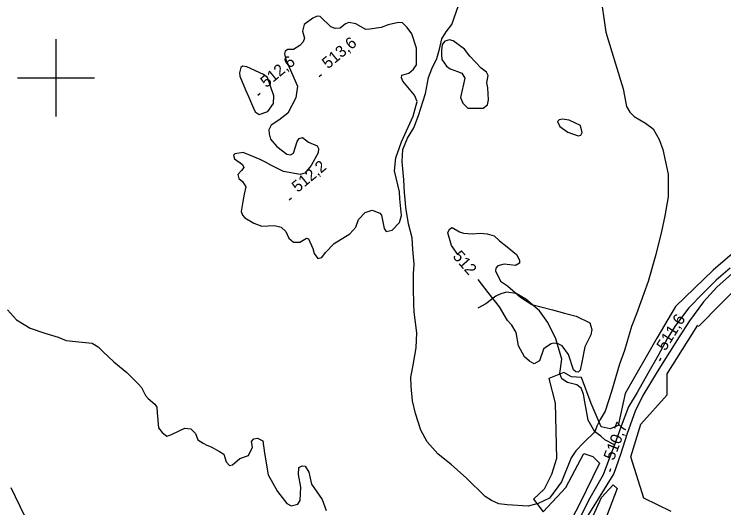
# Model space of a CAD drawing. Extents: x 347059 to 352153, y 6073752 to 6078601.
# Drawn here: x 348583.7 to 348860, y 6076632.7 to 6076824.7 of the extents above; entities that cross this region are included whole.
import ezdxf

# ---------------------------------------------------------------- set-up
doc = ezdxf.new("R2010")
doc.units = 0
for name, color, linetype in [('Level 1', 7, 'Continuous'), ('Level 19', 7, 'Continuous'), ('Level 2', 7, 'Continuous'), ('Level 22', 7, 'Continuous'), ('Level 3', 7, 'Continuous'), ('Level 44', 7, 'Continuous'), ('Level 61', 7, 'Continuous')]:
    doc.layers.add(name, color=color, linetype=linetype)

msp = doc.modelspace()

# ---------------------------------------------------------------- linework, layer by layer
at = {"layer": 'Level 1'}
for points in [[(348581.08, 6076709.74), (348584.53, 6076705.81), (348589.9, 6076702.61), (348595.58, 6076700.64), (348600.81, 6076699.12), (348603.87, 6076697.8), (348610.15, 6076697.16), (348614.01, 6076696.74), (348616.37, 6076695.35), (348618.36, 6076693.43), (348622.45, 6076689.53), (348627.58, 6076685.37), (348632.03, 6076680.79), (348633.26, 6076679.5), (348634.83, 6076676.48), (348635.9, 6076675.2), (348638.39, 6076673.03), (348639.23, 6076671.94), (348639.33, 6076669.69), (348639.85, 6076663.83), (348641.24, 6076662), (348643.11, 6076660.57), (348644.73, 6076661.12), (348648.12, 6076662.78), (348650.06, 6076663.66), (348652.44, 6076663.41), (348654.23, 6076661.63), (348655.2, 6076659.14), (348657.24, 6076657.86), (348658.64, 6076657.17), (348660.41, 6076656.49), (348663.62, 6076654.62), (348665.25, 6076653.66), (348666.17, 6076650.61), (348667.51, 6076649.19), (348668.75, 6076649.49), (348671.59, 6076651.96), (348674.89, 6076653.1), (348676.45, 6076656.35), (348676.12, 6076658.55), (348676.95, 6076659.62), (348678.4, 6076659.86), (348680.51, 6076658.77), (348681.15, 6076653.97), (348682.52, 6076645.51), (348686.22, 6076639.02), (348689.9, 6076634.46), (348691.48, 6076633.47), (348694.07, 6076634.14), (348695.01, 6076635.53), (348695.36, 6076640.77), (348694.36, 6076645.64), (348694.57, 6076648.37), (348695.82, 6076649.11), (348696.95, 6076648.93), (348698.42, 6076646.63), (348699.43, 6076641.92)], [(348699.43, 6076641.92), (348703.64, 6076635.99), (348705.17, 6076631.64)]]:
    msp.add_lwpolyline(points, dxfattribs=at)
at = {"layer": 'Level 19'}
for points in [[(348862.55, 6076726), (348857.07, 6076721.27), (348851.92, 6076716.29), (348846.35, 6076710.58), (348841.19, 6076703.64), (348838.09, 6076698.73), (348834.42, 6076691.99), (348830.49, 6076685.03), (348826.27, 6076677.61), (348822.95, 6076672.06), (348820.03, 6076664.52), (348817.39, 6076657.3), (348816.29, 6076654.28), (348813.01, 6076645.54), (348807.86, 6076636.44), (348802.51, 6076626.05)], [(348863.46, 6076724.03), (348857.25, 6076718.54), (348852.09, 6076712.88), (348846.61, 6076705.52), (348842.65, 6076699.22), (348838.93, 6076693.26), (348834, 6076685.61), (348828.51, 6076676.38), (348825.51, 6076670.28), (348822.37, 6076661.66), (348819.75, 6076653.47), (348817.2, 6076646.02), (348813.47, 6076639.98), (348807.07, 6076629.69)]]:
    msp.add_lwpolyline(points, dxfattribs=at)
at = {"layer": 'Level 2'}
for points in [[(348729.29, 6076820.59), (348726.62, 6076819.56), (348722.11, 6076818.94), (348720.63, 6076818.83), (348716.73, 6076820.98), (348714.01, 6076821.55), (348712.7, 6076821.05), (348710.66, 6076819.36), (348708.69, 6076819.21), (348706.95, 6076819.85), (348702.89, 6076823.9), (348701.6, 6076824.02), (348699.98, 6076823.26), (348696.56, 6076820.7), (348695.96, 6076818.1), (348696.74, 6076815.45), (348696.16, 6076813.99), (348694.85, 6076812.59), (348692.42, 6076811.01), (348690.17, 6076811.01), (348689.14, 6076810.36), (348688.88, 6076809.32), (348689.46, 6076807.1), (348691.71, 6076802.07), (348694.05, 6076796.75), (348693.31, 6076792.15), (348690.17, 6076786.3), (348686.7, 6076783.54), (348683.7, 6076781.56), (348682.84, 6076779.72), (348682.91, 6076778.2), (348683.42, 6076776.15), (348685.95, 6076773.3), (348689.81, 6076770.3), (348691.26, 6076770.09), (348692.42, 6076770.68), (348693.84, 6076775.17), (348694.65, 6076776.45), (348695.94, 6076776.78), (348698.23, 6076774.94), (348701.62, 6076773.58), (348702.14, 6076772.51), (348702.11, 6076770.83), (348699.38, 6076765.84), (348696.83, 6076762.88), (348695.03, 6076762.43), (348688.55, 6076763.54), (348683.59, 6076766.07), (348681.56, 6076767.23), (348679.42, 6076768.22)], [(348679.42, 6076768.22), (348672.88, 6076771.01), (348669.62, 6076770.37), (348669.13, 6076769.88), (348669.5, 6076768.54), (348672.6, 6076766.25), (348673.08, 6076765.15), (348672.23, 6076763.92), (348670.75, 6076762.45), (348671.1, 6076760.87), (348672.58, 6076759.63), (348673.83, 6076757.6), (348673.29, 6076754.74), (348672.67, 6076751.89), (348672.03, 6076747.99), (348672.52, 6076746.51), (348673.49, 6076745.53), (348676.94, 6076743.46), (348680.14, 6076742.23), (348684.99, 6076742.53), (348687.63, 6076741.89), (348689.45, 6076740.25), (348690.68, 6076737.61), (348692.46, 6076736.02), (348694.91, 6076736.05), (348697.54, 6076737.57), (348698.34, 6076737.41), (348699.92, 6076733.55), (348700.48, 6076731.62), (348701.95, 6076729.78), (348703.46, 6076730.16), (348704.9, 6076732.11), (348708.28, 6076735.61), (348714.37, 6076739.36), (348716.68, 6076741.89), (348717.69, 6076744.91), (348720.3, 6076747.62), (348723.12, 6076748.55), (348726.04, 6076747.39), (348726.7, 6076746.59), (348727.71, 6076741.43), (348728.58, 6076740.21), (348730.87, 6076740.7), (348733.71, 6076743.68), (348734.45, 6076746.39), (348733.89, 6076752.9), (348733.76, 6076755.65), (348731.76, 6076763.8), (348732.25, 6076768.87), (348734.52, 6076775.04), (348739.02, 6076785.11), (348740.55, 6076790.74), (348739.55, 6076793.28), (348735.05, 6076798.67), (348734.55, 6076799.99), (348734.65, 6076801.04), (348737.41, 6076801.78), (348739.23, 6076803.37), (348740.28, 6076805.08), (348740.33, 6076811.58), (348738.54, 6076817.14), (348736.72, 6076819.59), (348734.87, 6076821.35), (348733.34, 6076821.57), (348729.29, 6076820.59)], [(348750.06, 6076809.03), (348750.17, 6076807.1), (348751.98, 6076804.48), (348753.4, 6076803.5), (348756.29, 6076802.46), (348757.99, 6076801.77), (348759.16, 6076799.83), (348757.47, 6076792.33), (348758.41, 6076790.12), (348760.32, 6076788.19), (348766.29, 6076788.23), (348767.96, 6076789.55), (348768.37, 6076791.4), (348768.06, 6076796.09), (348767.7, 6076798.04), (348768.21, 6076800.94), (348767.63, 6076802.26), (348765.56, 6076803.75), (348761.12, 6076808.45), (348759.03, 6076811.13), (348754.63, 6076814.43), (348753.15, 6076814.77), (348751.42, 6076814.23), (348750.28, 6076812.9), (348750.09, 6076810.71), (348750.06, 6076809.03)], [(348671.48, 6076800.63), (348673.78, 6076795.27), (348674.94, 6076792.71), (348676.91, 6076788.19), (348677.55, 6076786.71), (348679.1, 6076785.67), (348682.4, 6076786.93), (348684.59, 6076789.96), (348684.78, 6076792.97), (348682.38, 6076800.06), (348680.78, 6076801.35), (348674.22, 6076804.27), (348672.53, 6076804.58), (348671.91, 6076804.07), (348671.43, 6076801.94), (348671.48, 6076800.63)], [(348796.21, 6076781.03), (348799.24, 6076778.92), (348803.31, 6076777.37), (348804.4, 6076777.68), (348804.83, 6076778.78), (348804.25, 6076781.45), (348799.74, 6076783.53), (348797.16, 6076783.93), (348795.96, 6076783.67), (348795.29, 6076783.03), (348796.21, 6076781.03)], [(348756.43, 6076731.25), (348753.91, 6076734.79), (348752.52, 6076739.69), (348753.13, 6076741.11), (348754.17, 6076741.75), (348757.05, 6076740.1), (348758.59, 6076739.52), (348762, 6076739.37), (348765.25, 6076739.62), (348767.87, 6076739.26), (348770.63, 6076738.56), (348772.65, 6076736.58), (348775.63, 6076734.27), (348779.24, 6076731.29), (348780.47, 6076729.02), (348780.4, 6076727.84), (348778.89, 6076726.95), (348774.49, 6076727.47), (348772.02, 6076726.83), (348771.21, 6076726.01), (348771.12, 6076724.95), (348773.08, 6076720.9), (348775.77, 6076719.02), (348780.89, 6076714.68), (348785.21, 6076711.85), (348793.3, 6076709.69), (348797.96, 6076708.42), (348802.55, 6076707.31), (348807.82, 6076704.68), (348808.65, 6076702.07), (348808.18, 6076700.03), (348805.84, 6076695.3), (348804.74, 6076689.43), (348804.08, 6076686.27), (348803.32, 6076685.48), (348802.4, 6076685.68), (348801.53, 6076686.45), (348799.58, 6076692.39), (348797.11, 6076695.79), (348795.5, 6076696.47), (348793.65, 6076696.8), (348792.72, 6076696.47), (348790.6, 6076695.15), (348789.81, 6076694.48), (348788.3, 6076689.92), (348786.11, 6076688.77), (348784.33, 6076689.83), (348782.4, 6076691.51), (348780.05, 6076695.76), (348779.13, 6076700.99), (348777.5, 6076703.75), (348775.75, 6076705.66)], [(348775.75, 6076705.66), (348772.63, 6076710.93), (348768.2, 6076716.51), (348764.39, 6076721.56)]]:
    msp.add_lwpolyline(points, dxfattribs=at)
at = {"layer": 'Level 22'}
for points in [[(348811.83, 6076833.21), (348814.04, 6076817.7), (348817.79, 6076805.45), (348820.88, 6076795.72), (348822.18, 6076788.85), (348823.41, 6076786.65), (348825.14, 6076784.94), (348829.57, 6076782.42), (348832.47, 6076780.11), (348834.8, 6076776.06), (348836.32, 6076772.16), (348838.4, 6076762.57), (348838.37, 6076753.7), (348837.09, 6076746.25), (348835.77, 6076740.19), (348833.49, 6076731.24), (348830.51, 6076720.8), (348828.85, 6076716.05), (348826.02, 6076708.21), (348824.11, 6076703.31), (348821.35, 6076693.96), (348819.39, 6076688.58), (348816.24, 6076677.99), (348813.79, 6076670.33), (348811.86, 6076667.07), (348810.57, 6076664.49), (348810.57, 6076664.49), (348809.83, 6076662.23)], [(348809.83, 6076662.23), (348805.4, 6076658.07), (348802.39, 6076654.95), (348800.63, 6076652.21), (348796.81, 6076642.86), (348792.15, 6076636.5), (348787.76, 6076634.4), (348783.79, 6076633.4), (348775.7, 6076633.84), (348772.39, 6076634.29), (348769.52, 6076635.57), (348767.05, 6076637.18), (348759.69, 6076644.37), (348754.02, 6076649.45), (348748.6, 6076653.7), (348744.48, 6076658.35), (348742.04, 6076662.98), (348739.92, 6076669.38), (348738.73, 6076674.31), (348738.29, 6076679.94), (348738.08, 6076683.52), (348738.46, 6076685.49), (348739.15, 6076689.06), (348740.18, 6076695.02), (348740.41, 6076700.84), (348739.41, 6076708.78), (348739.29, 6076711.98), (348739.19, 6076718.2), (348739.12, 6076723.76), (348739.46, 6076727.49), (348738.87, 6076733.23), (348738.66, 6076737.7), (348737.18, 6076743.15), (348736.24, 6076749.49), (348735.88, 6076752.79), (348735.73, 6076755.22), (348735.37, 6076760.32), (348734.71, 6076767.49), (348735.04, 6076772.12), (348736.9, 6076776.46), (348739.31, 6076780.57), (348741.13, 6076785.32), (348743.82, 6076793.95), (348745.03, 6076800.14), (348746.35, 6076803.5), (348748.31, 6076807.54), (348749.33, 6076811.17), (348750.26, 6076815.18), (348751.86, 6076817.94), (348754.11, 6076820.73), (348756.65, 6076828.11)], [(348817.39, 6076657.3), (348813.69, 6076659.23), (348812.18, 6076660.67), (348809.83, 6076662.23), (348807.14, 6076666.8), (348805.87, 6076673.98), (348805.36, 6076676.92), (348804.47, 6076679.25), (348802.75, 6076680.58), (348799.2, 6076681.51), (348797, 6076682.89), (348796.21, 6076684.93), (348797, 6076690.61), (348794.61, 6076698.42), (348791.47, 6076704.87), (348788.29, 6076709.4), (348782.86, 6076713.93), (348779.18, 6076716.1), (348775.39, 6076716.6), (348773.17, 6076716.02), (348771.21, 6076715.06), (348767.39, 6076712.09), (348764.18, 6076710.45)]]:
    msp.add_lwpolyline(points, dxfattribs=at)
at = {"layer": 'Level 3'}
for p, q in [((348702.49, 6076800.54), (348703.41, 6076801.31)), ((348678.51, 6076793.25), (348679.43, 6076794.02)), ((348690.72, 6076752.5), (348691.64, 6076753.27)), ((348834.95, 6076689.88), (348835.58, 6076690.89)), ((348815.59, 6076646.88), (348816.02, 6076648))]:
    msp.add_line(p, q, dxfattribs=at)
at = {"layer": 'Level 44'}
for points in [[(348850.12, 6076703.3), (348867.69, 6076721.06), (348876.58, 6076727.71), (348890.69, 6076738.44), (348907.98, 6076750.64), (348920.58, 6076757.56), (348924.59, 6076762.28), (348931.5, 6076766.83), (348942.11, 6076768.87), (348953.6, 6076766.76), (348963.45, 6076766.85), (348964.55, 6076763.33), (348978.92, 6076752.89), (348995.58, 6076742.58), (349016.34, 6076733.63), (349039.78, 6076721.72), (349064.3, 6076708.34), (349089.59, 6076699.07), (349126.93, 6076680.28), (349153.61, 6076669.61)], [(348870.69, 6076737.93), (348855.89, 6076725.23), (348841.2, 6076711), (348833.93, 6076698.74), (348821.59, 6076677.17), (348818.9, 6076664.74), (348815.77, 6076663.43), (348812.3, 6076664.27), (348808.42, 6076673.35), (348804.6, 6076683.49), (348800.7, 6076683.68), (348797.67, 6076685.34), (348791.83, 6076683), (348794.4, 6076673.46), (348794.83, 6076651.96), (348792.88, 6076645.68), (348790, 6076639.98), (348785.9, 6076636.1), (348789.61, 6076631.12), (348798.46, 6076640.62), (348805.46, 6076653.86), (348808.97, 6076652.7), (348811.59, 6076650.11), (348803.84, 6076634.18), (348793.8, 6076615.16)], [(348839.53, 6076631.27), (348828.84, 6076636.55), (348823.83, 6076652.56), (348827.7, 6076665.28), (348837.92, 6076676.63), (348837.95, 6076684.89), (348849.92, 6076703.82)], [(348587.63, 6076629.78), (348582.52, 6076640.49)], [(348800.84, 6076611.36), (348812.43, 6076636.78), (348816.87, 6076641.69), (348818.54, 6076640.23), (348807.67, 6076611.98)]]:
    msp.add_lwpolyline(points, dxfattribs=at)
at = {"layer": 'Level 61'}
for p, q in [((348600, 6076785), (348600, 6076815)), ((348585, 6076800), (348615, 6076800))]:
    msp.add_line(p, q, dxfattribs=at)

# ---------------------------------------------------------------- texts
at = {"layer": 'Level 2'}
msp.add_text('512', height=4.5, rotation=311.442, dxfattribs=at).set_placement((348754.2, 6076730.38))
at = {"layer": 'Level 3'}
for s, rotation, p in [('513,6', 39.62, (348705.85, 6076803.26)), ('512,6', 39.62, (348681.87, 6076795.96)), ('512,2', 39.62, (348694.08, 6076755.22)), ('511,6', 58.0002, (348837.28, 6076693.52)), ('510,7', 69.0906, (348817.18, 6076650.9))]:
    msp.add_text(s, height=4.5, rotation=rotation, dxfattribs=at).set_placement(p)

doc.saveas('drawing.dxf')
